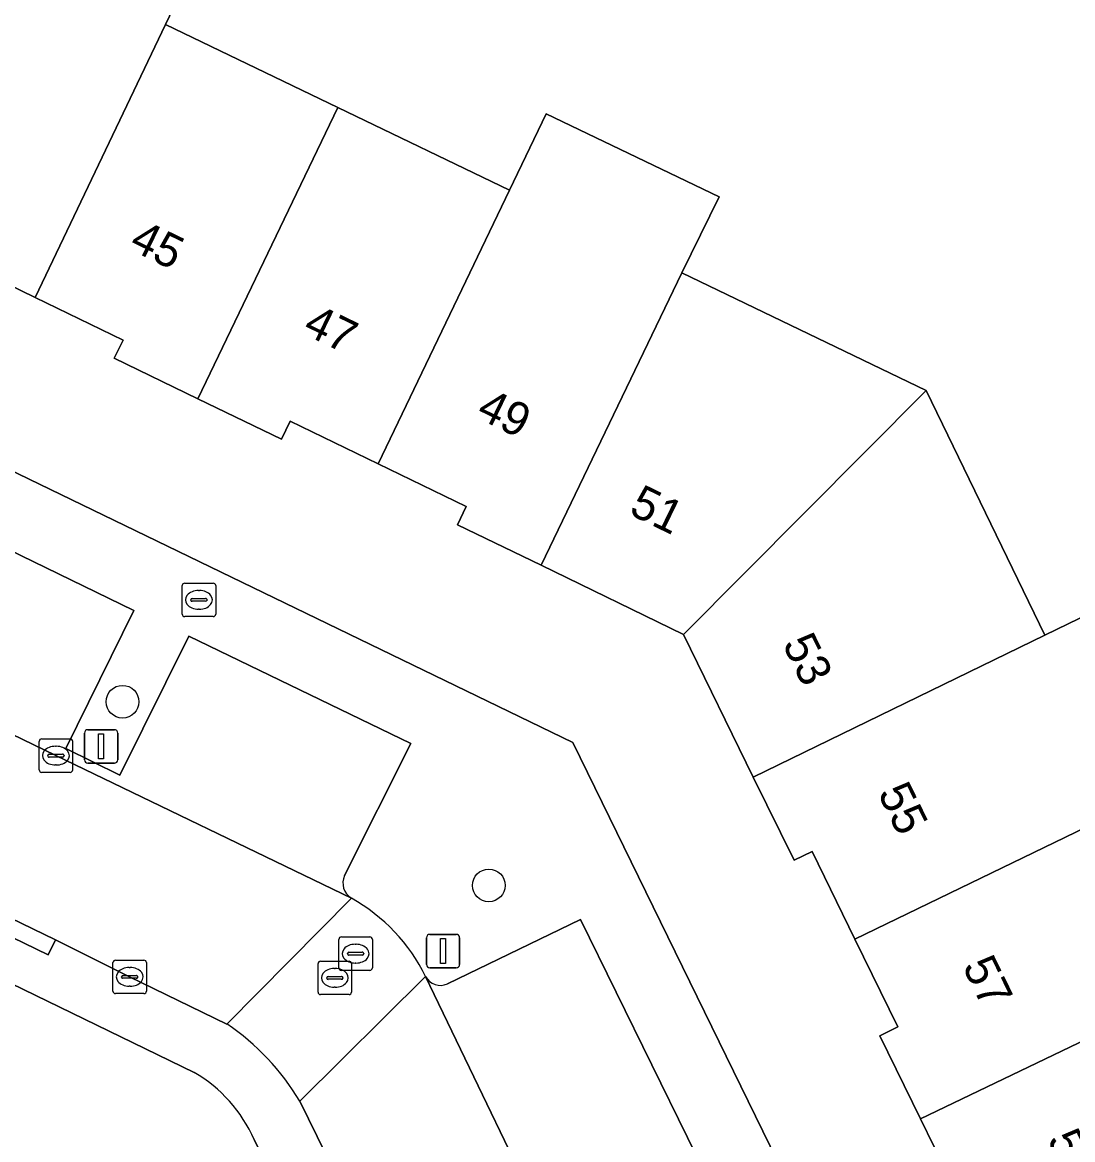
# Model space of a CAD drawing. Extents: x 160455 to 162082, y 388339 to 389736.
# Drawn here: x 161276.89 to 161308.29, y 388639.79 to 388673.18 of the extents above; entities that cross this region are included whole.
import ezdxf

# ---------------------------------------------------------------- set-up
doc = ezdxf.new("R2010")
doc.units = 0
for name, color, linetype in [('IMGEO_Boom', 7, 'Continuous'), ('IMGEO_Brandkraan', 7, 'Continuous'), ('IMGEO_Erf', 7, 'Continuous'), ('IMGEO_Kolk', 7, 'Continuous'), ('IMGEO_Lichtmast', 7, 'Continuous'), ('IMGEO_Pand', 7, 'Continuous'), ('IMGEO_Pand_nummerreeks', 7, 'Continuous'), ('IMGEO_Parkeervlak_open', 7, 'Continuous'), ('IMGEO_Rijbaan_lokaal_open', 7, 'Continuous'), ('IMGEO_Rioolput', 7, 'Continuous'), ('IMGEO_Voetpad_open', 7, 'Continuous')]:
    doc.layers.add(name, color=color, linetype=linetype)

msp = doc.modelspace()

# ---------------------------------------------------------------- linework, layer by layer
at = {"layer": 'IMGEO_Boom'}
for centre in [(161279.889, 388652.873), (161290.836, 388647.384)]:
    msp.add_circle(centre, 0.489, dxfattribs=at)
at = {"layer": 'IMGEO_Brandkraan'}
for p, q in [((161281.747, 388656.417), (161282.599, 388656.417)), ((161281.672, 388655.491), (161281.672, 388656.343)), ((161282.16, 388656.197), (161282.185, 388656.197)), ((161282.673, 388656.343), (161282.673, 388655.491)), ((161281.931, 388655.911), (161281.931, 388655.923)), ((161282.369, 388655.874), (161281.971, 388655.874)), ((161281.974, 388655.96), (161282.372, 388655.96)), ((161282.415, 388655.923), (161282.415, 388655.911)), ((161282.599, 388655.417), (161281.747, 388655.417)), ((161282.183, 388655.637), (161282.158, 388655.637))]:
    msp.add_line(p, q, dxfattribs=at)
for points in [[(161281.747, 388656.417), (161282.599, 388656.417)], [(161281.672, 388655.491), (161281.672, 388656.343)], [(161282.673, 388656.343), (161282.673, 388655.491)], [(161282.599, 388655.417), (161281.747, 388655.417)]]:
    msp.add_lwpolyline(points, dxfattribs=at)
for centre, radius, start, end in [((161281.749, 388656.341), 0.0765, 91.552, 178.448), ((161281.749, 388656.341), 0.0765, 91.552, 178.448), ((161282.597, 388656.341), 0.0765, 1.552, 88.448), ((161282.597, 388656.341), 0.0765, 1.552, 88.448), ((161281.971, 388655.92), 0.0403, 85.8775, 175.7526), ((161281.968, 388655.91), 0.0366, 178.938, 274.7102), ((161282.372, 388655.917), 0.043, 264.8664, 352.4533), ((161282.376, 388655.922), 0.0386, 1.7309, 96.639), ((161281.749, 388655.493), 0.0765, 181.552, 268.448), ((161281.749, 388655.493), 0.0765, 181.552, 268.448), ((161282.597, 388655.493), 0.0765, 271.552, 358.448), ((161282.597, 388655.493), 0.0765, 271.552, 358.448)]:
    msp.add_arc(centre, radius, start, end, dxfattribs=at)
for centre, major_axis, ratio, start_param, end_param in [((161282.159, 388655.917), (-0.387, 0.002), 0.722429, 4.712389, 7.853982), ((161282.184, 388655.917), (-0.39, 0.002), 0.717154, 1.570796, 4.712389)]:
    msp.add_ellipse(centre, major_axis=major_axis, ratio=ratio, start_param=start_param, end_param=end_param, dxfattribs=at)
at = {"layer": 'IMGEO_Erf'}
for points in [[(161282.028, 388641.796), (161233.8, 388665.24), (161183.27, 388689.804)], [(161282.34, 388675.549), (161281.175, 388673.111), (161286.324, 388670.634), (161291.46, 388668.162), (161292.555, 388670.444), (161297.724, 388667.965), (161296.605, 388665.686), (161303.913, 388662.169), (161307.459, 388654.859), (161309.856, 388656.024)], [(161304.967, 388637.896), (161303.737, 388640.412), (161302.524, 388642.891), (161303.064, 388643.155), (161301.781, 388645.778), (161300.499, 388648.401), (161299.959, 388648.137), (161298.742, 388650.624), (161296.659, 388654.883), (161292.4, 388656.95), (161289.899, 388658.164), (161290.161, 388658.704), (161287.534, 388659.978), (161284.898, 388661.257), (161284.636, 388660.717), (161282.143, 388661.927), (161279.643, 388663.14), (161279.905, 388663.68), (161277.278, 388664.955), (161274.66, 388666.225)], [(161269.746, 388663.077), (161293.346, 388651.65), (161305.359, 388627.084)], [(161304.9, 388596.805), (161304.051, 388598.551), (161303.373, 388599.944), (161283.821, 388639.787)]]:
    msp.add_lwpolyline(points, dxfattribs=at)
msp.add_arc((161279.885, 388638.079), 4.291, 23.461, 60.0358, dxfattribs=at)
at = {"layer": 'IMGEO_Kolk'}
for p, q in [((161277.397, 388650.837), (161277.397, 388651.689)), ((161277.472, 388651.763), (161278.324, 388651.763)), ((161278.398, 388651.689), (161278.398, 388650.837)), ((161277.885, 388651.543), (161277.91, 388651.543)), ((161277.656, 388651.257), (161277.656, 388651.269)), ((161278.094, 388651.22), (161277.696, 388651.22)), ((161277.699, 388651.306), (161278.097, 388651.306)), ((161278.14, 388651.269), (161278.14, 388651.257)), ((161278.324, 388650.763), (161277.472, 388650.763)), ((161277.908, 388650.983), (161277.883, 388650.983)), ((161279.602, 388644.225), (161279.602, 388645.077)), ((161279.677, 388645.151), (161280.529, 388645.151)), ((161280.603, 388645.077), (161280.603, 388644.225)), ((161279.904, 388644.694), (161280.302, 388644.694)), ((161280.09, 388644.931), (161280.115, 388644.931)), ((161279.861, 388644.645), (161279.861, 388644.657)), ((161280.299, 388644.608), (161279.901, 388644.608)), ((161280.113, 388644.371), (161280.088, 388644.371)), ((161280.345, 388644.657), (161280.345, 388644.645)), ((161280.529, 388644.151), (161279.677, 388644.151))]:
    msp.add_line(p, q, dxfattribs=at)
for points in [[(161277.397, 388650.837), (161277.397, 388651.689)], [(161277.472, 388651.763), (161278.324, 388651.763)], [(161278.398, 388651.689), (161278.398, 388650.837)], [(161278.324, 388650.763), (161277.472, 388650.763)], [(161279.602, 388644.225), (161279.602, 388645.077)], [(161279.677, 388645.151), (161280.529, 388645.151)], [(161280.603, 388645.077), (161280.603, 388644.225)], [(161280.529, 388644.151), (161279.677, 388644.151)]]:
    msp.add_lwpolyline(points, dxfattribs=at)
for centre, radius, start, end in [((161277.474, 388651.687), 0.0765, 91.552, 178.448), ((161277.474, 388651.687), 0.0765, 91.552, 178.448), ((161278.322, 388651.687), 0.0765, 1.552, 88.448), ((161278.322, 388651.687), 0.0765, 1.552, 88.448), ((161277.696, 388651.266), 0.0403, 85.8775, 175.7526), ((161277.693, 388651.256), 0.0366, 178.938, 274.7102), ((161278.097, 388651.263), 0.043, 264.8664, 352.4533), ((161278.101, 388651.268), 0.0386, 1.7309, 96.639), ((161277.474, 388650.839), 0.0765, 181.552, 268.448), ((161277.474, 388650.839), 0.0765, 181.552, 268.448), ((161278.322, 388650.839), 0.0765, 271.552, 358.448), ((161278.322, 388650.839), 0.0765, 271.552, 358.448), ((161279.679, 388645.075), 0.0765, 91.552, 178.448), ((161279.679, 388645.075), 0.0765, 91.552, 178.448), ((161280.527, 388645.075), 0.0765, 1.552, 88.448), ((161280.527, 388645.075), 0.0765, 1.552, 88.448), ((161279.901, 388644.654), 0.0403, 85.8775, 175.7526), ((161280.306, 388644.656), 0.0386, 1.7309, 96.639), ((161279.898, 388644.644), 0.0366, 178.938, 274.7102), ((161280.302, 388644.651), 0.043, 264.8664, 352.4533), ((161279.679, 388644.227), 0.0765, 181.552, 268.448), ((161279.679, 388644.227), 0.0765, 181.552, 268.448), ((161280.527, 388644.227), 0.0765, 271.552, 358.448), ((161280.527, 388644.227), 0.0765, 271.552, 358.448)]:
    msp.add_arc(centre, radius, start, end, dxfattribs=at)
for centre, major_axis, ratio, start_param, end_param in [((161277.884, 388651.263), (-0.387, 0.002), 0.722429, 4.712389, 7.853982), ((161277.909, 388651.263), (-0.39, 0.002), 0.717154, 1.570796, 4.712389), ((161280.089, 388644.651), (-0.387, 0.002), 0.722429, 4.712389, 7.853982), ((161280.114, 388644.651), (-0.39, 0.002), 0.717154, 1.570796, 4.712389)]:
    msp.add_ellipse(centre, major_axis=major_axis, ratio=ratio, start_param=start_param, end_param=end_param, dxfattribs=at)
at = {"layer": 'IMGEO_Lichtmast'}
for p, q in [((161278.854, 388652.038), (161279.644, 388652.038)), ((161279.644, 388652.038), (161278.854, 388652.038)), ((161278.754, 388651.138), (161278.754, 388651.938)), ((161278.754, 388651.938), (161278.754, 388651.138)), ((161279.744, 388651.938), (161279.744, 388651.138)), ((161279.744, 388651.138), (161279.744, 388651.938)), ((161279.644, 388651.038), (161278.854, 388651.038)), ((161278.854, 388651.038), (161279.644, 388651.038)), ((161288.974, 388645.022), (161288.974, 388645.822)), ((161288.974, 388645.822), (161288.974, 388645.022)), ((161289.074, 388645.922), (161289.864, 388645.922)), ((161289.864, 388645.922), (161289.074, 388645.922)), ((161289.964, 388645.822), (161289.964, 388645.022)), ((161289.964, 388645.022), (161289.964, 388645.822)), ((161289.864, 388644.922), (161289.074, 388644.922)), ((161289.074, 388644.922), (161289.864, 388644.922))]:
    msp.add_line(p, q, dxfattribs=at)
for points in [[(161279.174, 388651.913), (161279.324, 388651.913), (161279.324, 388651.163), (161279.174, 388651.163), (161279.174, 388651.913)], [(161289.394, 388645.797), (161289.544, 388645.797), (161289.544, 388645.047), (161289.394, 388645.047), (161289.394, 388645.797)]]:
    msp.add_lwpolyline(points, dxfattribs=at)
for centre, start, end in [((161278.854, 388651.938), 90, 180), ((161278.854, 388651.938), 90, 180), ((161279.644, 388651.938), 0, 90), ((161279.644, 388651.938), 360, 90), ((161278.854, 388651.138), 180, 270), ((161278.854, 388651.138), 180, 270), ((161279.644, 388651.138), 270, 0), ((161279.644, 388651.138), 270, 0), ((161289.074, 388645.822), 90, 180), ((161289.074, 388645.822), 90, 180), ((161289.864, 388645.822), 0, 90), ((161289.864, 388645.822), 360, 90), ((161289.074, 388645.022), 180, 270), ((161289.074, 388645.022), 180, 270), ((161289.864, 388645.022), 270, 0), ((161289.864, 388645.022), 270, 0)]:
    msp.add_arc(centre, 0.1, start, end, dxfattribs=at)
at = {"layer": 'IMGEO_Pand'}
for points in [[(161281.175, 388673.111), (161282.34, 388675.549), (161277.045, 388678.12), (161275.856, 388675.671), (161273.837, 388671.514), (161271.653, 388667.016), (161274.398, 388665.685), (161274.66, 388666.225), (161277.278, 388664.955)], [(161281.175, 388673.111), (161277.278, 388664.955), (161279.905, 388663.68), (161279.643, 388663.14), (161282.143, 388661.927), (161286.324, 388670.634)], [(161286.324, 388670.634), (161282.143, 388661.927), (161284.636, 388660.717), (161284.898, 388661.257), (161287.534, 388659.978), (161291.46, 388668.162)], [(161292.4, 388656.95), (161296.605, 388665.686), (161297.724, 388667.965), (161292.555, 388670.444), (161291.46, 388668.162), (161287.534, 388659.978), (161290.161, 388658.704), (161289.899, 388658.164)], [(161292.4, 388656.95), (161296.659, 388654.883), (161303.913, 388662.169), (161296.605, 388665.686)], [(161303.913, 388662.169), (161296.659, 388654.883), (161298.742, 388650.624), (161307.459, 388654.859)], [(161301.781, 388645.778), (161309.946, 388649.731), (161312.343, 388650.906), (161309.856, 388656.024), (161307.459, 388654.859), (161298.742, 388650.624), (161299.959, 388648.137), (161300.499, 388648.401)], [(161303.737, 388640.412), (161312.442, 388644.584), (161309.946, 388649.731), (161301.781, 388645.778), (161303.064, 388643.155), (161302.524, 388642.891)], [(161306.789, 388635.537), (161314.93, 388639.456), (161312.442, 388644.584), (161303.737, 388640.412), (161304.967, 388637.896), (161305.507, 388638.16)]]:
    msp.add_lwpolyline(points, close=True, dxfattribs=at)
at = {"layer": 'IMGEO_Parkeervlak_open'}
for points in [[(161286.528, 388647.679), (161288.502, 388651.629), (161281.867, 388654.832), (161279.805, 388650.68), (161278.192, 388651.471), (161280.223, 388655.602), (161268.962, 388661.079), (161266.924, 388656.936), (161265.352, 388657.717), (161267.338, 388661.894), (161256.104, 388667.317), (161254.112, 388663.169), (161252.526, 388663.965), (161254.481, 388668.11), (161245.85, 388672.282), (161244.578, 388669.627)], [(161242.117, 388668.604), (161277.897, 388651.262), (161286.73, 388647)], [(161288.947, 388644.661), (161293.138, 388635.961), (161310.044, 388601.476), (161314.447, 388603.625), (161308.972, 388614.878), (161304.83, 388612.89), (161304.038, 388614.469), (161308.159, 388616.5), (161303.908, 388625.188), (161299.758, 388623.202), (161298.719, 388625.335), (161302.875, 388627.361), (161298.615, 388636.049), (161294.44, 388634.029), (161293.672, 388635.658), (161297.837, 388637.682), (161293.578, 388646.368), (161289.598, 388644.442)]]:
    msp.add_lwpolyline(points, dxfattribs=at)
for centre, radius, start, end in [((161287.004, 388647.451), 0.528, 154.406, 238.7291), ((161289.388, 388644.896), 0.5, 208.0225, 294.7911)]:
    msp.add_arc(centre, radius, start, end, dxfattribs=at)
at = {"layer": 'IMGEO_Rijbaan_lokaal_open'}
for points in [[(161237.824, 388665.168), (161243.965, 388662.211), (161244.515, 388661.924), (161254.54, 388657.089), (161261.052, 388653.914), (161265.249, 388651.868), (161271.105, 388649.048), (161277.885, 388645.755), (161280.097, 388644.655), (161283.009, 388643.243), (161286.73, 388647), (161277.897, 388651.262), (161242.117, 388668.604), (161239.975, 388669.643)], [(161293.138, 388635.961), (161288.947, 388644.661), (161285.185, 388640.935), (161288.785, 388633.601), (161290.823, 388629.47), (161293.942, 388623.049), (161296.029, 388618.71), (161299.154, 388612.383), (161302.461, 388605.609), (161304.705, 388601.038), (161305.544, 388599.28), (161306.379, 388597.531), (161310.894, 388599.735), (161310.044, 388601.476)]]:
    msp.add_lwpolyline(points, close=True, dxfattribs=at)
for points in [[(161286.73, 388647), (161283.009, 388643.243)], [(161285.185, 388640.935), (161288.947, 388644.661)]]:
    msp.add_lwpolyline(points, dxfattribs=at)
for centre, radius, start, end in [((161284.1, 388642.287), 5.397, 26.0952, 60.837), ((161278.923, 388637.211), 7.286, 30.7404, 55.8872)]:
    msp.add_arc(centre, radius, start, end, dxfattribs=at)
at = {"layer": 'IMGEO_Rioolput'}
for p, q in [((161286.356, 388644.919), (161286.356, 388645.771)), ((161286.431, 388645.845), (161287.283, 388645.845)), ((161287.357, 388645.771), (161287.357, 388644.919)), ((161286.615, 388645.339), (161286.615, 388645.351)), ((161286.658, 388645.388), (161287.056, 388645.388)), ((161286.844, 388645.625), (161286.869, 388645.625)), ((161287.099, 388645.351), (161287.099, 388645.339)), ((161285.732, 388644.195), (161285.732, 388645.047)), ((161285.807, 388645.121), (161286.659, 388645.121)), ((161287.053, 388645.302), (161286.655, 388645.302)), ((161286.733, 388645.047), (161286.733, 388644.195)), ((161286.867, 388645.065), (161286.842, 388645.065)), ((161286.22, 388644.901), (161286.245, 388644.901)), ((161287.283, 388644.845), (161286.431, 388644.845)), ((161285.991, 388644.615), (161285.991, 388644.627)), ((161286.429, 388644.578), (161286.031, 388644.578)), ((161286.034, 388644.664), (161286.432, 388644.664)), ((161286.243, 388644.341), (161286.218, 388644.341)), ((161286.475, 388644.627), (161286.475, 388644.615)), ((161286.659, 388644.121), (161285.807, 388644.121))]:
    msp.add_line(p, q, dxfattribs=at)
for points in [[(161286.356, 388644.919), (161286.356, 388645.771)], [(161286.431, 388645.845), (161287.283, 388645.845)], [(161287.357, 388645.771), (161287.357, 388644.919)], [(161285.732, 388644.195), (161285.732, 388645.047)], [(161285.807, 388645.121), (161286.659, 388645.121)], [(161286.733, 388645.047), (161286.733, 388644.195)], [(161287.283, 388644.845), (161286.431, 388644.845)], [(161286.659, 388644.121), (161285.807, 388644.121)]]:
    msp.add_lwpolyline(points, dxfattribs=at)
for centre, radius, start, end in [((161286.433, 388645.769), 0.0765, 91.552, 178.448), ((161286.433, 388645.769), 0.0765, 91.552, 178.448), ((161287.281, 388645.769), 0.0765, 1.552, 88.448), ((161287.281, 388645.769), 0.0765, 1.552, 88.448), ((161286.655, 388645.348), 0.0403, 85.8775, 175.7526), ((161286.652, 388645.338), 0.0366, 178.938, 274.7102), ((161287.056, 388645.345), 0.043, 264.8664, 352.4533), ((161287.06, 388645.35), 0.0386, 1.7309, 96.639), ((161285.809, 388645.045), 0.0765, 91.552, 178.448), ((161285.809, 388645.045), 0.0765, 91.552, 178.448), ((161286.657, 388645.045), 0.0765, 1.552, 88.448), ((161286.657, 388645.045), 0.0765, 1.552, 88.448), ((161286.433, 388644.921), 0.0765, 181.552, 268.448), ((161286.433, 388644.921), 0.0765, 181.552, 268.448), ((161287.281, 388644.921), 0.0765, 271.552, 358.448), ((161287.281, 388644.921), 0.0765, 271.552, 358.448), ((161286.031, 388644.624), 0.0403, 85.8775, 175.7526), ((161286.028, 388644.614), 0.0366, 178.938, 274.7102), ((161286.432, 388644.621), 0.043, 264.8664, 352.4533), ((161286.436, 388644.626), 0.0386, 1.7309, 96.639), ((161285.809, 388644.197), 0.0765, 181.552, 268.448), ((161285.809, 388644.197), 0.0765, 181.552, 268.448), ((161286.657, 388644.197), 0.0765, 271.552, 358.448), ((161286.657, 388644.197), 0.0765, 271.552, 358.448)]:
    msp.add_arc(centre, radius, start, end, dxfattribs=at)
for centre, major_axis, ratio, start_param, end_param in [((161286.843, 388645.345), (-0.387, 0.002), 0.722429, 4.712389, 7.853982), ((161286.868, 388645.345), (-0.39, 0.002), 0.717154, 1.570796, 4.712389), ((161286.219, 388644.621), (-0.387, 0.002), 0.722429, 4.712389, 7.853982), ((161286.244, 388644.621), (-0.39, 0.002), 0.717154, 1.570796, 4.712389)]:
    msp.add_ellipse(centre, major_axis=major_axis, ratio=ratio, start_param=start_param, end_param=end_param, dxfattribs=at)
at = {"layer": 'IMGEO_Voetpad_open'}
for points in [[(161305.965, 388625.845), (161305.359, 388627.084), (161293.346, 388651.65), (161269.746, 388663.077), (161268.419, 388663.719), (161266.259, 388664.765), (161259.495, 388668.044), (161254.884, 388670.26), (161252.582, 388671.38), (161245.068, 388675.037), (161241.646, 388676.666), (161241.272, 388676.842), (161237.954, 388678.448), (161237.028, 388676.56), (161235.755, 388673.928)], [(161244.578, 388669.627), (161245.85, 388672.282), (161254.481, 388668.11), (161252.526, 388663.965), (161254.112, 388663.169), (161256.104, 388667.317), (161267.338, 388661.894), (161265.352, 388657.717), (161266.924, 388656.936), (161268.962, 388661.079), (161280.223, 388655.602), (161278.192, 388651.471), (161279.805, 388650.68), (161281.867, 388654.832), (161288.502, 388651.629), (161286.528, 388647.679)], [(161283.009, 388643.243), (161280.097, 388644.655), (161277.885, 388645.755), (161277.667, 388645.306), (161270.887, 388648.599), (161271.105, 388649.048), (161265.249, 388651.868), (161261.052, 388653.914), (161260.833, 388653.465), (161254.321, 388656.64), (161254.54, 388657.089), (161244.515, 388661.924), (161243.965, 388662.211), (161243.749, 388661.761), (161237.204, 388664.913), (161237.42, 388665.363), (161234.539, 388666.76), (161233.8, 388665.24), (161282.028, 388641.796)], [(161289.598, 388644.442), (161293.578, 388646.368), (161297.837, 388637.682), (161293.672, 388635.658), (161294.44, 388634.029), (161298.615, 388636.049), (161302.875, 388627.361), (161298.719, 388625.335), (161299.758, 388623.202), (161303.908, 388625.188), (161308.159, 388616.5), (161304.038, 388614.469), (161304.83, 388612.89), (161308.972, 388614.878), (161314.447, 388603.625), (161317.057, 388604.595)], [(161302.461, 388605.609), (161302.012, 388605.39), (161298.705, 388612.164), (161299.154, 388612.383), (161296.029, 388618.71), (161293.942, 388623.049), (161293.493, 388622.831), (161290.374, 388629.252), (161290.823, 388629.47), (161288.785, 388633.601), (161285.185, 388640.935)], [(161283.821, 388639.787), (161303.373, 388599.944), (161304.051, 388598.551), (161304.9, 388596.805)]]:
    msp.add_lwpolyline(points, dxfattribs=at)
msp.add_lwpolyline([(161277.885, 388645.755), (161271.105, 388649.048), (161270.887, 388648.599), (161277.667, 388645.306)], close=True, dxfattribs=at)
for centre, radius, start, end in [((161287.004, 388647.451), 0.528, 154.406, 238.7291), ((161284.1, 388642.287), 5.397, 26.0952, 60.837), ((161289.388, 388644.896), 0.5, 208.0225, 294.7911), ((161278.923, 388637.211), 7.286, 30.7404, 55.8872), ((161279.885, 388638.079), 4.291, 23.461, 60.0358)]:
    msp.add_arc(centre, radius, start, end, dxfattribs=at)

# ---------------------------------------------------------------- texts
at = {"layer": 'IMGEO_Pand_nummerreeks'}
for s, rotation, p in [('45', 334.118, (161280.052, 388666.41)), ('47', 334.118, (161285.238, 388663.894)), ('49', 334.118, (161290.424, 388661.378)), ('51', 334.1115, (161294.988, 388658.495)), ('53', 296.0624, (161299.601, 388654.603)), ('55', 296.0577, (161302.45, 388650.147)), ('57', 296.0577, (161304.981, 388644.969)), ('59', 296.0577, (161307.513, 388639.792))]:
    msp.add_text(s, height=1, rotation=rotation, dxfattribs=at).set_placement(p)

doc.saveas('drawing.dxf')
